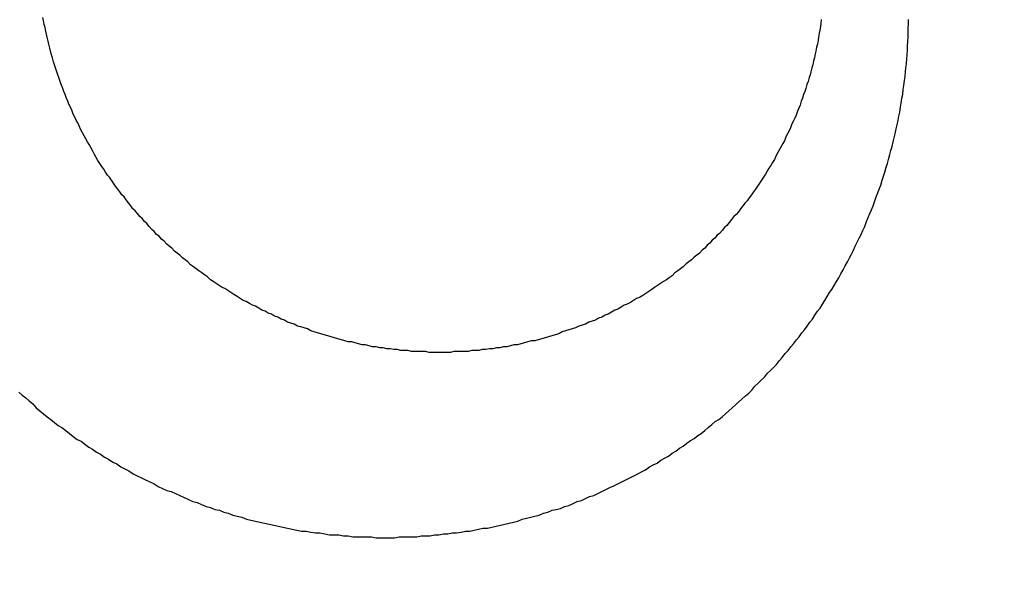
# Model space of a CAD drawing. Header units: millimetres. Extents: x -604189 to 881711, y -381903 to -7297.
# Tile 262 of 656: x -587986.26 to -587976.28, y -164002.61 to -163996.82. Entities that reach past the tile are written whole.
import ezdxf

# ---------------------------------------------------------------- set-up
doc = ezdxf.new("R2010")
doc.units = ezdxf.units.MM
doc.header["$LTSCALE"] = 100
doc.linetypes.add('0.5_0.5', pattern=[1, 0.5, -0.5])
doc.linetypes.add('ACAD_ISO04W100', pattern=[30.5, 24, -3, 0.5, -3])
doc.layers.get('Defpoints').update_dxf_attribs({"color": 30})
doc.layers.add('OPIS', color=7, linetype='Continuous')
doc.layers.add('strop osie', color=80, linetype='ACAD_ISO04W100', lineweight=5)
doc.styles.get("Standard").update_dxf_attribs({"font": 'romans.shx', "width": 0.5})
doc.dimstyles.new('1 50', dxfattribs={"dimtxt": 150, "dimasz": 80, "dimexe": 1, "dimexo": 1, "dimgap": 20, "dimtad": 1, "dimdec": 0, "dimlfac": 0.1, "dimtxsty": 'Standard', "dimblk": 'ARCHTICK', "dimcen": 200, "dimclrd": 2, "dimadec": 1, "dimazin": 0, "dimtfac": 1, "dimtdec": 0, "dimtmove": 0, "dimatfit": 3, "dimldrblk": 'ARCHTICK', "dimfxl": 120, "dimfxlon": 1, "dimtfill": 1, "dimarcsym": 0})

# ---------------------------------------------------------------- blocks, each defined once
blk = doc.blocks.new('_ArchTick')
at = {"layer": 'strop osie', "color": 0, "const_width": 0.15}
blk.add_lwpolyline([(-0.5, -0.5), (0.5, 0.5)], dxfattribs=at)
blk = doc.blocks.new('*D3294')
at = {"layer": 'Defpoints', "color": 0, "linetype": 'ByBlock', "lineweight": 5, "transparency": 16777216}
for p in [(-595783.1257, -159420.3032), (-593748.9238, -159420.3032), (-552118.9353, -179940.3025)]:
    blk.add_point(p, dxfattribs=at)
at = {"layer": 'OPIS', "color": 0, "linetype": 'Continuous', "lineweight": -2, "transparency": 16777216}
for p, q in [((-595723.1257, -159420.3032), (-595784.1257, -159420.3032)), ((-595723.1257, -179940.3025), (-595784.1257, -179940.3025))]:
    blk.add_line(p, q, dxfattribs=at)
at = {"layer": 'OPIS', "color": 2, "lineweight": -2, "transparency": 16777216}
blk.add_line((-595783.1257, -179940.3025), (-595783.1257, -159420.3032), dxfattribs=at)
at = {"layer": 'OPIS', "color": 2, "linetype": 'ByBlock', "lineweight": -2, "transparency": 16777216, "xscale": 80, "yscale": 80, "zscale": 80}
for p, rotation in [((-595783.1257, -159420.3032), 90), ((-595783.1257, -179940.3025), 270)]:
    blk.add_blockref('_ArchTick', p, dxfattribs=dict(at, rotation=rotation))
at = {"layer": 'OPIS', "color": 0, "linetype": 'ByBlock', "lineweight": 13, "transparency": 16777216, "insert": (-595878.1257, -169680.3029), "char_height": 150, "attachment_point": 5, "rotation": 90, "bg_fill": 3, "box_fill_scale": 1.1, "bg_fill_color": 256, "bg_fill_true_color": 13158600, "bg_fill_transparency": 0}
blk.add_mtext('2052', dxfattribs=at)

msp = doc.modelspace()

# ---------------------------------------------------------------- hatches: boundary and pattern name
at = {"layer": 'OPIS', "linetype": 'ByBlock', "lineweight": 15}
h = msp.add_hatch(dxfattribs=at)
h.set_pattern_fill('ANSI37', color=0, scale=80, angle=45)
h.set_pattern_definition([(90, (-306927.96, 32475.8), (-254, 0), []), (180, (-306927.96, 32475.8), (-3e-14, -254), [])])
edge = h.paths.add_edge_path()
edge.add_arc((-587934.0864, -167378.9311), 50, 0, 90)
edge.add_line((-587934.0864, -167328.9311), (-588139.086, -167328.9296))
edge.add_arc((-588139.0864, -167378.9296), 50, 89.99957, 180)
edge.add_line((-588189.0864, -167378.9296), (-588189.0864, -167822.9296))
edge.add_arc((-588139.0864, -167822.9296), 50, 180, 270)
edge.add_line((-588139.0864, -167872.9296), (-587934.0852, -167872.9311))
edge.add_arc((-587934.0864, -167822.9311), 50, 270.00137, 360)
edge.add_line((-587884.0864, -167822.9311), (-587884.0864, -167378.9311))
edge = h.paths.add_edge_path()
edge.add_arc((-587934.0864, -167378.9311), 50, 0, 90)
edge.add_line((-587934.0864, -167328.9311), (-588139.086, -167328.9296))
edge.add_arc((-588139.0864, -167378.9296), 50, 89.99957, 180)
edge.add_line((-588189.0864, -167378.9296), (-588189.0864, -167822.9296))
edge.add_arc((-588139.0864, -167822.9296), 50, 180, 270)
edge.add_line((-588139.0864, -167872.9296), (-587934.0852, -167872.9311))
edge.add_arc((-587934.0864, -167822.9311), 50, 270.00137, 360)
edge.add_line((-587884.0864, -167822.9311), (-587884.0864, -167378.9311))
edge = h.paths.add_edge_path()
edge.add_line((-588244.0869, -167300.9296), (-587769.0864, -167300.9296))
edge.add_line((-587769.0864, -167300.9296), (-587769.0864, -167900.9296))
edge.add_line((-587769.0864, -167900.9296), (-588243.7893, -167900.9296))
edge.add_arc((-588244.0864, -167892.9351), 8, 180, 272.12845, ccw=False)
edge.add_line((-588252.0864, -167892.9351), (-588252.0864, -167308.9296))
edge.add_arc((-588244.0864, -167308.9296), 8, 90.0036, 180, ccw=False)
h.paths.add_polyline_path([(-589864.9316, -164217.8287), (-589865.0038, -164223.0917), (-589865.0785, -164228.3546), (-589865.1557, -164233.6175), (-589865.2354, -164238.8803), (-589865.3175, -164244.1431), (-589865.4022, -164249.4059), (-589865.4893, -164254.6686), (-589865.5789, -164259.9313), (-589865.671, -164265.194), (-589865.7656, -164270.4566), (-589865.8627, -164275.7191), (-589865.9623, -164280.9816), (-589866.0644, -164286.2441), (-589866.169, -164291.5065), (-589866.2762, -164296.7688), (-589866.3859, -164302.0311), (-589866.4981, -164307.2933), (-589866.6129, -164312.5555), (-589866.7302, -164317.8177), (-589866.85, -164323.0798), (-589866.9724, -164328.3418), (-589867.0974, -164333.6037), (-589867.2249, -164338.8656), (-589867.355, -164344.1275), (-589867.4875, -164349.3892), (-589867.6227, -164354.6509), (-589867.7604, -164359.9126), (-589867.9006, -164365.1742), (-589868.0434, -164370.4357), (-589868.1887, -164375.6971), (-589868.3365, -164380.9585), (-589868.4869, -164386.2198), (-589868.6399, -164391.481), (-589868.7954, -164396.7421), (-589868.9534, -164402.0032), (-590219.4894, -164402.0032), (-590219.6636, -164396.1979), (-590219.8347, -164390.3925), (-590220.0026, -164384.587), (-590220.1675, -164378.7814), (-590220.3293, -164372.9757), (-590220.4879, -164367.1699), (-590220.6435, -164361.3641), (-590220.7959, -164355.5582), (-590220.9453, -164349.7522), (-590221.0915, -164343.9461), (-590221.2347, -164338.1399), (-590221.3748, -164332.3337), (-590221.5118, -164326.5273), (-590221.6457, -164320.721), (-590221.7766, -164314.9145), (-590221.9043, -164309.108), (-590222.029, -164303.3014), (-590222.1506, -164297.4947), (-590222.2692, -164291.688), (-590222.3847, -164285.8812), (-590222.4971, -164280.0744), (-590222.6065, -164274.2675), (-590222.7128, -164268.4605), (-590222.8161, -164262.6535), (-590222.9163, -164256.8464), (-590223.0136, -164251.0393), (-590223.1077, -164245.2321), (-590223.1989, -164239.4249), (-590223.287, -164233.6176), (-590223.3721, -164227.8103), (-590223.4542, -164222.003), (-590223.5331, -164216.1956), (-590223.609, -164210.3881), (-590223.6817, -164204.5806), (-590223.7513, -164198.7731), (-590223.8177, -164192.9656), (-590223.8809, -164187.158), (-590223.9408, -164181.3503), (-590223.9974, -164175.5427), (-590224.0508, -164169.735), (-590224.1008, -164163.9273), (-590224.1474, -164158.1196), (-590224.1907, -164152.3118), (-590224.2305, -164146.504), (-590224.2671, -164140.6962), (-590224.3008, -164134.8884), (-590224.3319, -164129.0805), (-590224.3607, -164123.2727), (-590224.3876, -164117.4648), (-590224.413, -164111.6569), (-590224.4371, -164105.849), (-590224.4589, -164100.0411), (-590224.4746, -164094.2332), (-590224.4803, -164088.4252), (-590224.4721, -164082.6173), (-590224.4477, -164076.8094), (-590224.4062, -164071.0017), (-590224.3468, -164065.194), (-590224.2686, -164059.3867), (-590224.1711, -164053.5796), (-590224.054, -164047.7729), (-590223.9169, -164041.9666), (-590223.7592, -164036.1608), (-590223.5807, -164030.3556), (-590223.3809, -164024.551), (-590223.1593, -164018.7472), (-590222.9139, -164012.9442), (-590222.642, -164007.1426), (-590222.3412, -164001.3424), (-590222.0087, -163995.5441), (-590221.642, -163989.7479), (-590221.2384, -163983.9541), (-590220.7951, -163978.1631), (-590220.3044, -163972.3759), (-590219.7535, -163966.5944), (-590219.1294, -163960.8204), (-590218.4187, -163955.0562), (-590217.6048, -163949.3057), (-590216.6699, -163943.5738), (-590215.5962, -163937.8652), (-590214.3625, -163932.1882), (-590212.9406, -163926.5572), (-590211.3018, -163920.9875), (-590209.4165, -163915.4954), (-590207.2456, -163910.1095), (-590204.7439, -163904.869), (-590201.8691, -163899.824), (-590198.5823, -163895.0359), (-590194.8507, -163890.5913), (-590190.6711, -163886.5628), (-590186.1051, -163882.9766), (-590181.2236, -163879.8331), (-590176.0967, -163877.1059), (-590170.7845, -163874.761), (-590165.3362, -163872.7595), (-590159.7845, -163871.0636), (-590154.1537, -163869.636), (-590148.4678, -163868.4399), (-590142.7468, -163867.4397), (-590137, -163866.6034), (-590131.2346, -163865.8996), (-590125.4578, -163865.2975), (-590119.6738, -163864.7779), (-590113.8835, -163864.3337), (-590108.0882, -163863.9584), (-590102.2886, -163863.6459), (-590096.4857, -163863.3903), (-590090.6807, -163863.1856), (-590084.8745, -163863.026), (-590079.0676, -163862.9058), (-590073.2605, -163862.8192), (-590067.4529, -163862.7609), (-590061.6452, -163862.7252), (-590055.8373, -163862.7066), (-590050.0293, -163862.6995), (-590044.2214, -163862.6984), (-590038.9579, -163862.6992), (-590033.6943, -163862.7043), (-590028.4307, -163862.718), (-590023.1672, -163862.7444), (-590017.904, -163862.7879), (-590012.6411, -163862.8525), (-590007.3786, -163862.9424), (-590002.1167, -163863.062), (-589996.8556, -163863.2153), (-589991.5956, -163863.4066), (-589986.3374, -163863.6398), (-589981.0814, -163863.9191), (-589975.8282, -163864.2488), (-589970.5789, -163864.6335), (-589965.3343, -163865.0781), (-589960.0956, -163865.5875), (-589954.8645, -163866.1697), (-589949.6449, -163866.8465), (-589944.4421, -163867.642), (-589939.2627, -163868.5778), (-589934.1152, -163869.6762), (-589929.0126, -163870.9654), (-589923.9705, -163872.4743), (-589919.0093, -163874.2299), (-589914.153, -163876.2589), (-589909.4357, -163878.5906), (-589904.8962, -163881.2529), (-589900.5848, -163884.2684), (-589896.5542, -163887.6518), (-589892.8573, -163891.3941), (-589889.5341, -163895.4714), (-589886.5739, -163899.8236), (-589883.9521, -163904.3865), (-589881.6399, -163909.1142), (-589879.6062, -163913.9678), (-589877.8173, -163918.9178), (-589876.2409, -163923.9391), (-589874.8539, -163929.0163), (-589873.6357, -163934.1365), (-589872.5642, -163939.2896), (-589871.6186, -163944.4668), (-589870.7843, -163949.6633), (-589870.0481, -163954.8752), (-589869.397, -163960.0986), (-589868.8185, -163965.3302), (-589868.3025, -163970.5682), (-589867.8397, -163975.8113), (-589867.4206, -163981.0581), (-589867.037, -163986.3075), (-589866.6852, -163991.5592), (-589866.3628, -163996.8127), (-589866.0674, -164002.0678), (-589865.7965, -164007.3242), (-589865.5485, -164012.5818), (-589865.3221, -164017.8404), (-589865.1158, -164023.0998), (-589864.9283, -164028.3599), (-589864.7589, -164033.6206), (-589864.607, -164038.8818), (-589864.4722, -164044.1436), (-589864.354, -164049.4057), (-589864.252, -164054.6681), (-589864.1661, -164059.9308), (-589864.0959, -164065.1938), (-589864.0413, -164070.457), (-589864.0015, -164075.7203), (-589863.9758, -164080.9836), (-589863.9637, -164086.2471), (-589863.964, -164091.5105), (-589863.974, -164096.7739), (-589863.9909, -164102.0373), (-589864.0116, -164107.3008), (-589864.0336, -164112.5642), (-589864.0567, -164117.8276), (-589864.0812, -164123.091), (-589864.1071, -164128.3543), (-589864.1349, -164133.6177), (-589864.1648, -164138.8811), (-589864.197, -164144.1444), (-589864.2318, -164149.4077), (-589864.2693, -164154.671), (-589864.3096, -164159.9343), (-589864.3527, -164165.1975), (-589864.3986, -164170.4608), (-589864.4472, -164175.724), (-589864.4985, -164180.9872), (-589864.5525, -164186.2504), (-589864.6091, -164191.5135), (-589864.6684, -164196.7766), (-589864.7303, -164202.0397), (-589864.7949, -164207.3027), (-589864.862, -164212.5658)])
h.paths.add_polyline_path([(-590463.9235, -164407.0514), (-587763.9235, -164407.0514), (-587763.9235, -162910.7833), (-590463.9235, -162910.7833)])
h.paths.add_polyline_path([(-590295.7169, -164839.2246), (-590289.9098, -164839.1274), (-590284.1026, -164839.0333), (-590278.2954, -164838.9421), (-590272.4881, -164838.854), (-590266.6808, -164838.7689), (-590260.8734, -164838.6868), (-590255.066, -164838.6079), (-590249.2586, -164838.532), (-590243.4511, -164838.4593), (-590237.6436, -164838.3897), (-590231.836, -164838.3233), (-590226.0285, -164838.2601), (-590220.2208, -164838.2002), (-590214.4132, -164838.1436), (-590208.6055, -164838.0902), (-590202.7978, -164838.0402), (-590196.99, -164837.9936), (-590191.1823, -164837.9503), (-590185.3745, -164837.9105), (-590179.5667, -164837.8739), (-590173.7588, -164837.8402), (-590167.951, -164837.8091), (-590162.1431, -164837.7803), (-590156.3353, -164837.7533), (-590150.5274, -164837.728), (-590144.7195, -164837.7039), (-590138.9116, -164837.6821), (-590133.1037, -164837.6664), (-590127.2957, -164837.6607), (-590121.4878, -164837.6689), (-590115.6799, -164837.6933), (-590109.8721, -164837.7348), (-590104.0645, -164837.7942), (-590098.2571, -164837.8724), (-590092.4501, -164837.9698), (-590086.6433, -164838.087), (-590080.8371, -164838.2241), (-590075.0313, -164838.3818), (-590069.2261, -164838.5603), (-590063.4215, -164838.76), (-590057.6176, -164838.9817), (-590051.8147, -164839.2271), (-590046.013, -164839.499), (-590040.2129, -164839.7998), (-590034.4146, -164840.1323), (-590028.6184, -164840.499), (-590022.8246, -164840.9026), (-590017.0336, -164841.3459), (-590011.2464, -164841.8366), (-590005.4649, -164842.3875), (-589999.6909, -164843.0116), (-589993.9267, -164843.7223), (-589988.1762, -164844.5362), (-589982.4443, -164845.4711), (-589976.7357, -164846.5448), (-589971.0587, -164847.7785), (-589965.4276, -164849.2004), (-589959.858, -164850.8392), (-589954.3659, -164852.7245), (-589948.98, -164854.8954), (-589943.7394, -164857.3971), (-589938.6945, -164860.2719), (-589933.9064, -164863.5587), (-589929.4618, -164867.2903), (-589925.4333, -164871.4699), (-589921.8471, -164876.0359), (-589918.7036, -164880.9174), (-589915.9764, -164886.0443), (-589913.6314, -164891.3565), (-589911.63, -164896.8048), (-589909.9341, -164902.3565), (-589908.5065, -164907.9873), (-589907.3104, -164913.6732), (-589906.3102, -164919.3942), (-589905.4739, -164925.141), (-589904.7701, -164930.9064), (-589904.168, -164936.6832), (-589903.6484, -164942.4672), (-589903.2042, -164948.2574), (-589902.8289, -164954.0528), (-589902.5164, -164959.8524), (-589902.2608, -164965.6552), (-589902.0561, -164971.4603), (-589901.8965, -164977.2665), (-589901.7762, -164983.0733), (-589901.6897, -164988.8805), (-589901.6314, -164994.688), (-589901.5957, -165000.4958), (-589901.5771, -165006.3037), (-589901.57, -165012.1117), (-589901.5689, -165017.9196), (-589901.5697, -165023.1831), (-589901.5748, -165028.4467), (-589901.5885, -165033.7103), (-589901.6149, -165038.9738), (-589901.6584, -165044.237), (-589901.723, -165049.4999), (-589901.8129, -165054.7624), (-589901.9325, -165060.0242), (-589902.0858, -165065.2854), (-589902.277, -165070.5454), (-589902.5103, -165075.8036), (-589902.7896, -165081.0596), (-589903.1193, -165086.3128), (-589903.504, -165091.5621), (-589903.9486, -165096.8067), (-589904.458, -165102.0453), (-589905.0402, -165107.2765), (-589905.717, -165112.496), (-589906.5125, -165117.6989), (-589907.4483, -165122.8783), (-589908.5467, -165128.0258), (-589909.8359, -165133.1284), (-589911.3448, -165138.1705), (-589913.1004, -165143.1317), (-589915.1294, -165147.9879), (-589917.461, -165152.7053), (-589920.1234, -165157.2448), (-589923.1389, -165161.5562), (-589926.5223, -165165.5868), (-589930.2646, -165169.2837), (-589934.3419, -165172.6069), (-589938.6941, -165175.5671), (-589943.257, -165178.1889), (-589947.9847, -165180.5011), (-589952.8383, -165182.5347), (-589957.7882, -165184.3237), (-589962.8096, -165185.9001), (-589967.8868, -165187.287), (-589973.007, -165188.5053), (-589978.1601, -165189.5768), (-589983.3373, -165190.5224), (-589988.5337, -165191.3567), (-589993.7457, -165192.0929), (-589998.9691, -165192.744), (-590004.2007, -165193.3225), (-590009.4387, -165193.8385), (-590014.6817, -165194.3013), (-590019.9286, -165194.7204), (-590025.178, -165195.104), (-590030.4297, -165195.4558), (-590035.6832, -165195.7781), (-590040.9383, -165196.0736), (-590046.1947, -165196.3445), (-590051.4523, -165196.5925), (-590056.7109, -165196.8189), (-590061.9703, -165197.0252), (-590067.2304, -165197.2127), (-590072.4911, -165197.3821), (-590077.7523, -165197.534), (-590083.014, -165197.6688), (-590088.2761, -165197.787), (-590093.5386, -165197.889), (-590098.8013, -165197.9749), (-590104.0643, -165198.045), (-590109.3275, -165198.0997), (-590114.5907, -165198.1395), (-590119.8541, -165198.1652), (-590125.1175, -165198.1773), (-590130.381, -165198.177), (-590135.6444, -165198.167), (-590140.9078, -165198.1501), (-590146.1712, -165198.1294), (-590151.4347, -165198.1074), (-590156.6981, -165198.0843), (-590161.9614, -165198.0598), (-590167.2248, -165198.0338), (-590172.4882, -165198.006), (-590177.7515, -165197.9762), (-590183.0149, -165197.944), (-590188.2782, -165197.9092), (-590193.5415, -165197.8717), (-590198.8048, -165197.8314), (-590204.068, -165197.7883), (-590209.3313, -165197.7424), (-590214.5945, -165197.6938), (-590219.8577, -165197.6425), (-590225.1208, -165197.5885), (-590230.384, -165197.5319), (-590235.6471, -165197.4726), (-590240.9102, -165197.4107), (-590246.1732, -165197.3461), (-590251.4362, -165197.279), (-590256.6992, -165197.2094), (-590261.9622, -165197.1372), (-590267.2251, -165197.0625), (-590272.488, -165196.9853), (-590277.7508, -165196.9056), (-590283.0136, -165196.8235), (-590288.2764, -165196.7388), (-590293.5391, -165196.6517), (-590298.8018, -165196.5621), (-590304.0644, -165196.47), (-590309.327, -165196.3754), (-590314.5896, -165196.2783), (-590319.8521, -165196.1787), (-590325.1145, -165196.0766), (-590330.3769, -165195.972), (-590335.6393, -165195.8648), (-590340.9016, -165195.7551), (-590346.1638, -165195.6429), (-590351.426, -165195.5281), (-590356.6882, -165195.4108), (-590361.9502, -165195.291), (-590367.2123, -165195.1685), (-590372.4742, -165195.0436), (-590377.7361, -165194.9161), (-590382.998, -165194.786), (-590388.2597, -165194.6534), (-590393.5214, -165194.5183), (-590398.7831, -165194.3806), (-590404.0447, -165194.2404), (-590409.3062, -165194.0976), (-590414.5676, -165193.9523), (-590419.829, -165193.8044), (-590425.0903, -165193.654), (-590430.3515, -165193.5011), (-590435.6126, -165193.3456), (-590440.8737, -165193.1876), (-590440.8737, -164842.6516), (-590435.0684, -164842.4774), (-590429.263, -164842.3063), (-590423.4575, -164842.1383), (-590417.6519, -164841.9735), (-590411.8462, -164841.8117), (-590406.0404, -164841.6531), (-590400.2346, -164841.4975), (-590394.4287, -164841.3451), (-590388.6226, -164841.1957), (-590382.8166, -164841.0494), (-590377.0104, -164840.9063), (-590371.2041, -164840.7662), (-590365.3978, -164840.6292), (-590359.5914, -164840.4953), (-590353.785, -164840.3644), (-590347.9785, -164840.2367), (-590342.1719, -164840.112), (-590336.3652, -164839.9904), (-590330.5585, -164839.8718), (-590324.7517, -164839.7563), (-590318.9449, -164839.6439), (-590313.138, -164839.5345), (-590307.331, -164839.4282), (-590301.524, -164839.3249)])
edge = h.paths.add_edge_path()
edge.add_arc((-590093.9235, -162268.5433), 50, 0, 90.00043)
edge.add_line((-590093.9239, -162218.5433), (-590298.9243, -162218.5448))
edge.add_arc((-590298.9235, -162268.5448), 50, 90.00087, 180)
edge.add_line((-590348.9235, -162268.5448), (-590348.9235, -162712.5448))
edge.add_arc((-590298.9235, -162712.5448), 50, 180, 270.00224)
edge.add_line((-590298.9216, -162762.5448), (-590093.9228, -162762.5433))
edge.add_arc((-590093.9235, -162712.5433), 50, 270.00087, 360)
edge.add_line((-590043.9235, -162712.5433), (-590043.9235, -162268.5433))
edge = h.paths.add_edge_path()
edge.add_arc((-590093.9235, -161668.5433), 50, 0, 90.00043)
edge.add_line((-590093.9239, -161618.5433), (-590298.9243, -161618.5448))
edge.add_arc((-590298.9235, -161668.5448), 50, 90.00087, 180)
edge.add_line((-590348.9235, -161668.5448), (-590348.9235, -162112.5448))
edge.add_arc((-590298.9235, -162112.5448), 50, 180, 270.00224)
edge.add_line((-590298.9216, -162162.5448), (-590093.9228, -162162.5433))
edge.add_arc((-590093.9235, -162112.5433), 50, 270.00087, 360)
edge.add_line((-590043.9235, -162112.5433), (-590043.9235, -161668.5433))
h.paths.add_polyline_path([(-590463.9235, -162790.5433), (-587763.9235, -162790.5433), (-587763.9235, -161590.5433), (-590463.9235, -161590.5433)])
edge = h.paths.add_edge_path()
edge.add_arc((-588139.0864, -168270.0029), 50, 89.99957, 180)
edge.add_line((-588189.0864, -168270.0029), (-588189.0864, -168714.0029))
edge.add_arc((-588139.0864, -168714.0029), 50, 180, 270)
edge.add_line((-588139.0864, -168764.0029), (-587934.0852, -168764.0044))
edge.add_arc((-587934.0864, -168714.0044), 50, 270.00137, 360)
edge.add_line((-587884.0864, -168714.0044), (-587884.0864, -168270.0044))
edge.add_arc((-587934.0864, -168270.0044), 50, 0, 90)
edge.add_line((-587934.0864, -168220.0044), (-588139.086, -168220.0029))
edge = h.paths.add_edge_path()
edge.add_arc((-587934.0864, -169161.0778), 50, 0, 90)
edge.add_line((-587934.0864, -169111.0778), (-588139.086, -169111.0762))
edge.add_arc((-588139.0864, -169161.0762), 50, 89.99957, 180)
edge.add_line((-588189.0864, -169161.0762), (-588189.0864, -169605.0762))
edge.add_arc((-588139.0864, -169605.0762), 50, 180, 270)
edge.add_line((-588139.0864, -169655.0762), (-587934.0852, -169655.0778))
edge.add_arc((-587934.0864, -169605.0778), 50, 270.00137, 360)
edge.add_line((-587884.0864, -169605.0778), (-587884.0864, -169161.0778))
edge = h.paths.add_edge_path()
edge.add_arc((-588139.0864, -170052.1496), 50, 89.99957, 180)
edge.add_line((-588189.0864, -170052.1496), (-588189.0864, -170496.1496))
edge.add_arc((-588139.0864, -170496.1496), 50, 180, 270)
edge.add_line((-588139.0864, -170546.1496), (-587934.0852, -170546.1511))
edge.add_arc((-587934.0864, -170496.1511), 50, 270.00137, 360)
edge.add_line((-587884.0864, -170496.1511), (-587884.0864, -170052.1511))
edge.add_arc((-587934.0864, -170052.1511), 50, 0, 90)
edge.add_line((-587934.0864, -170002.1511), (-588139.086, -170002.1496))
edge = h.paths.add_edge_path()
edge.add_arc((-588139.0864, -170943.2229), 50, 89.99957, 180)
edge.add_line((-588189.0864, -170943.2229), (-588189.0864, -171387.2229))
edge.add_arc((-588139.0864, -171387.2229), 50, 180, 270)
edge.add_line((-588139.0864, -171437.2229), (-587934.0852, -171437.2244))
edge.add_arc((-587934.0864, -171387.2244), 50, 270.00137, 360)
edge.add_line((-587884.0864, -171387.2244), (-587884.0864, -170943.2244))
edge.add_arc((-587934.0864, -170943.2244), 50, 0, 90)
edge.add_line((-587934.0864, -170893.2244), (-588139.086, -170893.2229))
h.paths.add_polyline_path([(-587763.9235, -164527.2914), (-590463.9235, -164527.2914), (-590463.9235, -171970.3002), (-587763.9235, -171970.3002)])

# ---------------------------------------------------------------- next in the draw order: dimensions: what is measured, and where the dimension line sits
at = {"layer": 'OPIS', "color": 0, "linetype": 'ByBlock', "lineweight": 13}
dim = msp.add_linear_dim(base=(-595783.1257, -159420.3032), p1=(-552118.9353, -179940.3025), p2=(-593748.9238, -159420.3032), angle=90, dimstyle='1 50', override={"dimtmove": 1, "dimfxl": 60, "dimarcsym": 1}, dxfattribs=at)
dim.commit()
dim.dimension.update_dxf_attribs({"geometry": '*D3294', "text_midpoint": (-595878.1257, -169680.3029)})

# ---------------------------------------------------------------- next in the draw order: hatches: boundary and pattern name
at = {"layer": 'OPIS', "linetype": '0.5_0.5', "lineweight": 13}
h = msp.add_hatch(dxfattribs=at)
h.set_pattern_fill('ANSI37', color=0, scale=130)
h.set_pattern_definition([(45, (-597218.54, 256668.8), (-291.85832, 291.85832), []), (135, (-597218.54, 256668.8), (-291.85832, -291.85832), [])])
edge = h.paths.add_edge_path(flags=16)
edge.add_line((-570958.9159, -168985.2814), (-571058.9159, -168985.2814))
edge.add_line((-571058.9159, -168985.2814), (-572598.9159, -168985.2814))
edge.add_line((-572598.9159, -168985.2814), (-572598.9151, -170470.3002))
edge.add_line((-572598.9151, -170470.3002), (-570825.7626, -170470.3002))
edge.add_arc((-570508.9159, -170339.0992), 342.9366, 180, 202.49364, ccw=False)
edge.add_arc((-570508.9159, -170339.0992), 342.9366, 90, 180, ccw=False)
edge.add_line((-570508.9159, -169996.1626), (-570508.9159, -169764.7043))
edge.add_arc((-570058.9159, -168985.2814), 900, 180.0000001, 240, ccw=False)
edge = h.paths.add_edge_path(flags=17)
edge.add_line((-569358.9153, -170085.2814), (-569358.9159, -168985.2814))
edge.add_line((-569358.9159, -168985.2814), (-569358.9169, -168985.2814))
edge.add_line((-569358.9169, -168985.2814), (-569958.9159, -168985.2814))
edge.add_line((-569958.9159, -168985.2814), (-570058.9159, -168985.2814))
edge.add_line((-570058.9159, -168985.2814), (-570058.9159, -168925.2814))
edge.add_line((-570058.9159, -168925.2814), (-569958.9159, -168925.2814))
edge.add_line((-569958.9159, -168925.2814), (-569958.9159, -168865.2814))
edge.add_line((-569958.9159, -168865.2814), (-569358.9159, -168865.2814))
edge.add_line((-569358.9159, -168865.2814), (-569358.9169, -166865.2814))
edge.add_line((-569358.9169, -166865.2814), (-574098.917, -166865.2859))
edge.add_line((-574098.917, -166865.2859), (-574098.9143, -171970.3002))
edge.add_line((-574098.9143, -171970.3002), (-572608.9134, -171970.3002))
edge.add_line((-572608.9134, -171970.3002), (-571504.9134, -170590.3002))
edge.add_line((-571504.9134, -170590.3002), (-572718.915, -170590.3002))
edge.add_line((-572718.915, -170590.3002), (-572718.9159, -168865.2814))
edge.add_line((-572718.9159, -168865.2814), (-571058.9159, -168865.2814))
edge.add_line((-571058.9159, -168865.2814), (-571058.9159, -168925.2814))
edge.add_line((-571058.9159, -168925.2814), (-570958.9159, -168925.2814))
edge.add_line((-570958.9159, -168925.2814), (-570958.9159, -168985.2814))
edge.add_arc((-570058.9159, -168985.2814), 900, 180, 240)
edge.add_line((-570508.9159, -169764.7043), (-570508.9159, -169996.1626))
edge.add_arc((-570508.9159, -170339.0992), 342.9366, 0, 90, ccw=False)
edge.add_arc((-570508.9159, -170339.0992), 342.9366, 208.979889, 360, ccw=False)
edge.add_line((-570808.9134, -170505.2529), (-570808.9134, -171171.0862))
edge.add_arc((-570808.9134, -171220.3002), 49.214, 0, 90, ccw=False)
edge.add_arc((-570808.9134, -171220.3002), 49.214, 270, 360, ccw=False)
edge.add_line((-570808.9134, -171269.5142), (-570808.9134, -171970.3002))
edge.add_line((-570808.9134, -171970.3002), (-569358.9143, -171970.3002))
edge.add_line((-569358.9143, -171970.3002), (-569358.9153, -170085.2814))
h.paths.add_polyline_path([(-561118.9235, -159870.3032), (-590334.6553, -159870.3032), (-590334.6553, -161470.3032), (-562318.9235, -161470.3032), (-562318.9235, -172095.2924), (-561118.9235, -172095.2912), (-561118.9235, -168350.3032), (-552073.9191, -168350.3032), (-552073.9198, -167150.3032), (-561118.9235, -167150.3032)])
h.paths.add_polyline_path([(-572856.9268, -169813.6802), (-569451.0696, -169813.6802), (-569451.0696, -169408.6802), (-572856.9268, -169408.6802)], flags=16)

# ---------------------------------------------------------------- next in the draw order: linework, layer by layer
at = {"color": 0}
for points in [[(-587982.0019, -164000.1997, 0), (-587982.0379, -164000.1997, 0), (-587982.0739, -164000.1997, 0), (-587982.1099, -164000.1997, 0), (-587982.1459, -164000.1897, 0), (-587982.1819, -164000.1897, 0), (-587982.2179, -164000.1897, 0), (-587982.2539, -164000.1897, 0), (-587982.2889, -164000.1897, 0), (-587982.3249, -164000.1797, 0), (-587982.3609, -164000.1797, 0), (-587982.3969, -164000.1797, 0), (-587982.4329, -164000.1697, 0), (-587982.4689, -164000.1697, 0), (-587982.5039, -164000.1597, 0), (-587982.5399, -164000.1597, 0), (-587982.5759, -164000.1497, 0), (-587982.6109, -164000.1497, 0), (-587982.6469, -164000.1397, 0), (-587982.6819, -164000.1397, 0), (-587982.7179, -164000.1297, 0), (-587982.7529, -164000.1197, 0), (-587982.7879, -164000.1197, 0), (-587982.8239, -164000.1097, 0), (-587982.8589, -164000.0997, 0), (-587982.8939, -164000.0897, 0), (-587982.9289, -164000.0897, 0), (-587982.9639, -164000.0797, 0), (-587982.9989, -164000.0697, 0), (-587983.0339, -164000.0597, 0), (-587983.0679, -164000.0497, 0), (-587983.1029, -164000.0397, 0), (-587983.1369, -164000.0297, 0), (-587983.1719, -164000.0197, 0), (-587983.2059, -164000.0097, 0), (-587983.2399, -163999.9997, 0), (-587983.2749, -163999.9897, 0), (-587983.3089, -163999.9797, 0), (-587983.3429, -163999.9597, 0), (-587983.3759, -163999.9497, 0), (-587983.4099, -163999.9397, 0), (-587983.4439, -163999.9297, 0), (-587983.4769, -163999.9097, 0), (-587983.5109, -163999.8997, 0), (-587983.5439, -163999.8897, 0), (-587983.5769, -163999.8697, 0), (-587983.6099, -163999.8597, 0), (-587983.6429, -163999.8397, 0), (-587983.6759, -163999.8297, 0), (-587983.7079, -163999.8097, 0), (-587983.7409, -163999.7997, 0), (-587983.7729, -163999.7797, 0), (-587983.8049, -163999.7697, 0), (-587983.8369, -163999.7497, 0), (-587983.8689, -163999.7297, 0), (-587983.9009, -163999.7197, 0), (-587983.9319, -163999.6997, 0), (-587983.9639, -163999.6797, 0), (-587983.9949, -163999.6697, 0), (-587984.0259, -163999.6497, 0), (-587984.0569, -163999.6297, 0), (-587984.0879, -163999.6097, 0), (-587984.1179, -163999.5897, 0), (-587984.1489, -163999.5697, 0), (-587984.1789, -163999.5497, 0), (-587984.2089, -163999.5397, 0), (-587984.2389, -163999.5197, 0), (-587984.2679, -163999.4997, 0), (-587984.2979, -163999.4797, 0), (-587984.3269, -163999.4597, 0), (-587984.3559, -163999.4297, 0), (-587984.3849, -163999.4097, 0), (-587984.4139, -163999.3897, 0), (-587984.4429, -163999.3697, 0), (-587984.4709, -163999.3497, 0), (-587984.4989, -163999.3297, 0), (-587984.5269, -163999.3097, 0), (-587984.5549, -163999.2797, 0), (-587984.5819, -163999.2597, 0), (-587984.6099, -163999.2397, 0), (-587984.6369, -163999.2097, 0), (-587984.6639, -163999.1897, 0), (-587984.6899, -163999.1697, 0), (-587984.7169, -163999.1397, 0), (-587984.7429, -163999.1197, 0), (-587984.7689, -163999.0997, 0), (-587984.7949, -163999.0697, 0), (-587984.8209, -163999.0497, 0), (-587984.8459, -163999.0197, 0), (-587984.8719, -163998.9997, 0), (-587984.8969, -163998.9697, 0), (-587984.9209, -163998.9497, 0), (-587984.9459, -163998.9197, 0), (-587984.9699, -163998.8897, 0), (-587984.9939, -163998.8697, 0), (-587985.0179, -163998.8397, 0), (-587985.0419, -163998.8197, 0), (-587985.0649, -163998.7897, 0), (-587985.0889, -163998.7597, 0), (-587985.1119, -163998.7397, 0), (-587985.1339, -163998.7097, 0), (-587985.1569, -163998.6797, 0), (-587985.1789, -163998.6497, 0), (-587985.2009, -163998.6197, 0), (-587985.2229, -163998.5997, 0), (-587985.2449, -163998.5697, 0), (-587985.2659, -163998.5397, 0), (-587985.2869, -163998.5097, 0), (-587985.3079, -163998.4797, 0), (-587985.3279, -163998.4497, 0), (-587985.3489, -163998.4197, 0), (-587985.3689, -163998.3997, 0), (-587985.3889, -163998.3697, 0), (-587985.4079, -163998.3397, 0), (-587985.4279, -163998.3097, 0), (-587985.4469, -163998.2797, 0), (-587985.4659, -163998.2497, 0), (-587985.4839, -163998.2197, 0), (-587985.5019, -163998.1897, 0), (-587985.5209, -163998.1497, 0), (-587985.5379, -163998.1197, 0), (-587985.5559, -163998.0897, 0), (-587985.5729, -163998.0597, 0), (-587985.5899, -163998.0297, 0), (-587985.6069, -163997.9997, 0), (-587985.6229, -163997.9697, 0), (-587985.6399, -163997.9397, 0), (-587985.6559, -163997.8997, 0), (-587985.6709, -163997.8697, 0), (-587985.6869, -163997.8397, 0), (-587985.7019, -163997.8097, 0), (-587985.7169, -163997.7797, 0), (-587985.7309, -163997.7397, 0), (-587985.7459, -163997.7097, 0), (-587985.7599, -163997.6797, 0), (-587985.7729, -163997.6497, 0), (-587985.7869, -163997.6097, 0), (-587985.7999, -163997.5797, 0), (-587985.8129, -163997.5497, 0), (-587985.8259, -163997.5097, 0), (-587985.8379, -163997.4797, 0), (-587985.8499, -163997.4497, 0), (-587985.8619, -163997.4097, 0), (-587985.8729, -163997.3797, 0), (-587985.8839, -163997.3497, 0), (-587985.8949, -163997.3097, 0), (-587985.9059, -163997.2797, 0), (-587985.9159, -163997.2497, 0), (-587985.9259, -163997.2097, 0), (-587985.9359, -163997.1797, 0), (-587985.9459, -163997.1397, 0), (-587985.9549, -163997.1097, 0), (-587985.9639, -163997.0697, 0), (-587985.9719, -163997.0397, 0), (-587985.9799, -163996.9997, 0), (-587985.9879, -163996.9697, 0), (-587985.9959, -163996.9397, 0), (-587986.0029, -163996.8997, 0), (-587986.0109, -163996.8697, 0), (-587986.0169, -163996.8297, 0), (-587986.0239, -163996.7997, 0)], [(-587982.5499, -164002.0797, 0), (-587982.5049, -164002.0797, 0), (-587982.4599, -164002.0797, 0), (-587982.4149, -164002.0697, 0), (-587982.3699, -164002.0697, 0), (-587982.3249, -164002.0697, 0), (-587982.2799, -164002.0697, 0), (-587982.2349, -164002.0697, 0), (-587982.1899, -164002.0597, 0), (-587982.1449, -164002.0597, 0), (-587982.0999, -164002.0597, 0), (-587982.0549, -164002.0497, 0), (-587982.0099, -164002.0497, 0), (-587981.9649, -164002.0397, 0), (-587981.9209, -164002.0397, 0), (-587981.8759, -164002.0297, 0), (-587981.8309, -164002.0297, 0), (-587981.7859, -164002.0197, 0), (-587981.7419, -164002.0097, 0), (-587981.6969, -164002.0097, 0), (-587981.6529, -164001.9997, 0), (-587981.6079, -164001.9897, 0), (-587981.5639, -164001.9797, 0), (-587981.5189, -164001.9797, 0), (-587981.4749, -164001.9697, 0), (-587981.4309, -164001.9597, 0), (-587981.3869, -164001.9497, 0), (-587981.3429, -164001.9397, 0), (-587981.2989, -164001.9297, 0), (-587981.2549, -164001.9197, 0), (-587981.2109, -164001.9097, 0), (-587981.1669, -164001.8897, 0), (-587981.1239, -164001.8797, 0), (-587981.0799, -164001.8697, 0), (-587981.0369, -164001.8597, 0), (-587980.9939, -164001.8497, 0), (-587980.9499, -164001.8297, 0), (-587980.9069, -164001.8197, 0), (-587980.8639, -164001.7997, 0), (-587980.8219, -164001.7897, 0), (-587980.7789, -164001.7797, 0), (-587980.7359, -164001.7597, 0), (-587980.6939, -164001.7497, 0), (-587980.6509, -164001.7297, 0), (-587980.6089, -164001.7097, 0), (-587980.5669, -164001.6997, 0), (-587980.5249, -164001.6797, 0), (-587980.4839, -164001.6597, 0), (-587980.4419, -164001.6497, 0), (-587980.4009, -164001.6297, 0), (-587980.3589, -164001.6097, 0), (-587980.3179, -164001.5897, 0), (-587980.2769, -164001.5697, 0), (-587980.2359, -164001.5497, 0), (-587980.1959, -164001.5297, 0), (-587980.1549, -164001.5097, 0), (-587980.1149, -164001.4897, 0), (-587980.0749, -164001.4697, 0), (-587980.0349, -164001.4497, 0), (-587979.9949, -164001.4297, 0), (-587979.9559, -164001.4097, 0), (-587979.9159, -164001.3897, 0), (-587979.8769, -164001.3597, 0), (-587979.8379, -164001.3397, 0), (-587979.7999, -164001.3197, 0), (-587979.7609, -164001.2897, 0), (-587979.7229, -164001.2697, 0), (-587979.6849, -164001.2497, 0), (-587979.6469, -164001.2197, 0), (-587979.6089, -164001.1997, 0), (-587979.5719, -164001.1697, 0), (-587979.5339, -164001.1497, 0), (-587979.4969, -164001.1197, 0), (-587979.4599, -164001.0897, 0), (-587979.4239, -164001.0697, 0), (-587979.3869, -164001.0397, 0), (-587979.3509, -164001.0197, 0), (-587979.3149, -164000.9897, 0), (-587979.2799, -164000.9597, 0), (-587979.2439, -164000.9297, 0), (-587979.2089, -164000.8997, 0), (-587979.1739, -164000.8797, 0), (-587979.1399, -164000.8497, 0), (-587979.1049, -164000.8197, 0), (-587979.0709, -164000.7897, 0), (-587979.0369, -164000.7597, 0), (-587979.0029, -164000.7297, 0), (-587978.9699, -164000.6997, 0), (-587978.9369, -164000.6697, 0), (-587978.9039, -164000.6397, 0), (-587978.8709, -164000.6097, 0), (-587978.8389, -164000.5797, 0), (-587978.8069, -164000.5397, 0), (-587978.7749, -164000.5097, 0), (-587978.7429, -164000.4797, 0), (-587978.7119, -164000.4497, 0), (-587978.6809, -164000.4097, 0), (-587978.6499, -164000.3797, 0), (-587978.6199, -164000.3497, 0), (-587978.5899, -164000.3197, 0), (-587978.5599, -164000.2797, 0), (-587978.5299, -164000.2497, 0), (-587978.5009, -164000.2097, 0), (-587978.4719, -164000.1797, 0), (-587978.4429, -164000.1397, 0), (-587978.4149, -164000.1097, 0), (-587978.3869, -164000.0697, 0), (-587978.3589, -164000.0397, 0), (-587978.3319, -163999.9997, 0), (-587978.3049, -163999.9697, 0), (-587978.2779, -163999.9297, 0), (-587978.2509, -163999.8897, 0), (-587978.2249, -163999.8597, 0), (-587978.1989, -163999.8197, 0), (-587978.1739, -163999.7797, 0), (-587978.1479, -163999.7497, 0), (-587978.1229, -163999.7097, 0), (-587978.0989, -163999.6697, 0), (-587978.0749, -163999.6297, 0), (-587978.0509, -163999.5897, 0), (-587978.0269, -163999.5597, 0), (-587978.0039, -163999.5197, 0), (-587977.9809, -163999.4797, 0), (-587977.9579, -163999.4397, 0), (-587977.9359, -163999.3997, 0), (-587977.9139, -163999.3597, 0), (-587977.8929, -163999.3197, 0), (-587977.8709, -163999.2797, 0), (-587977.8499, -163999.2397, 0), (-587977.8299, -163999.1997, 0), (-587977.8099, -163999.1597, 0), (-587977.7899, -163999.1197, 0), (-587977.7699, -163999.0797, 0), (-587977.7509, -163999.0397, 0), (-587977.7319, -163998.9997, 0), (-587977.7129, -163998.9597, 0), (-587977.6949, -163998.9197, 0), (-587977.6769, -163998.8697, 0), (-587977.6599, -163998.8297, 0), (-587977.6429, -163998.7897, 0), (-587977.6259, -163998.7497, 0), (-587977.6099, -163998.7097, 0), (-587977.5939, -163998.6697, 0), (-587977.5779, -163998.6197, 0), (-587977.5619, -163998.5797, 0), (-587977.5469, -163998.5397, 0), (-587977.5329, -163998.4997, 0), (-587977.5189, -163998.4497, 0), (-587977.5049, -163998.4097, 0), (-587977.4909, -163998.3697, 0), (-587977.4779, -163998.3197, 0), (-587977.4649, -163998.2797, 0), (-587977.4529, -163998.2397, 0), (-587977.4399, -163998.1897, 0), (-587977.4289, -163998.1497, 0), (-587977.4169, -163998.1097, 0), (-587977.4059, -163998.0597, 0), (-587977.3959, -163998.0197, 0), (-587977.3849, -163997.9797, 0), (-587977.3759, -163997.9297, 0), (-587977.3659, -163997.8897, 0), (-587977.3569, -163997.8397, 0), (-587977.3479, -163997.7997, 0), (-587977.3399, -163997.7597, 0), (-587977.3319, -163997.7097, 0), (-587977.3239, -163997.6697, 0), (-587977.3169, -163997.6197, 0), (-587977.3099, -163997.5797, 0), (-587977.3039, -163997.5297, 0), (-587977.2969, -163997.4897, 0), (-587977.2919, -163997.4397, 0), (-587977.2859, -163997.3997, 0), (-587977.2809, -163997.3497, 0), (-587977.2769, -163997.3097, 0), (-587977.2729, -163997.2697, 0), (-587977.2689, -163997.2197, 0), (-587977.2649, -163997.1797, 0), (-587977.2619, -163997.1297, 0), (-587977.2599, -163997.0897, 0), (-587977.2569, -163997.0397, 0), (-587977.2549, -163996.9997, 0), (-587977.2539, -163996.9497, 0), (-587977.2529, -163996.9097, 0), (-587977.2519, -163996.8597, 0), (-587977.2509, -163996.8197, 0)], [(-587978.1349, -163996.8197, 0), (-587978.1389, -163996.8597, 0), (-587978.1439, -163996.8897, 0), (-587978.1499, -163996.9297, 0), (-587978.1559, -163996.9597, 0), (-587978.1619, -163996.9997, 0), (-587978.1679, -163997.0297, 0), (-587978.1749, -163997.0697, 0), (-587978.1819, -163997.0997, 0), (-587978.1889, -163997.1397, 0), (-587978.1959, -163997.1697, 0), (-587978.2039, -163997.2097, 0), (-587978.2129, -163997.2397, 0), (-587978.2209, -163997.2797, 0), (-587978.2299, -163997.3097, 0), (-587978.2399, -163997.3497, 0), (-587978.2489, -163997.3797, 0), (-587978.2589, -163997.4097, 0), (-587978.2689, -163997.4497, 0), (-587978.2799, -163997.4797, 0), (-587978.2909, -163997.5197, 0), (-587978.3019, -163997.5497, 0), (-587978.3139, -163997.5797, 0), (-587978.3259, -163997.6197, 0), (-587978.3379, -163997.6497, 0), (-587978.3499, -163997.6897, 0), (-587978.3629, -163997.7197, 0), (-587978.3759, -163997.7497, 0), (-587978.3899, -163997.7897, 0), (-587978.4029, -163997.8197, 0), (-587978.4179, -163997.8497, 0), (-587978.4319, -163997.8797, 0), (-587978.4469, -163997.9197, 0), (-587978.4619, -163997.9497, 0), (-587978.4769, -163997.9797, 0), (-587978.4929, -163998.0097, 0), (-587978.5079, -163998.0497, 0), (-587978.5249, -163998.0797, 0), (-587978.5409, -163998.1097, 0), (-587978.5579, -163998.1397, 0), (-587978.5749, -163998.1697, 0), (-587978.5919, -163998.1997, 0), (-587978.6099, -163998.2397, 0), (-587978.6279, -163998.2697, 0), (-587978.6459, -163998.2997, 0), (-587978.6649, -163998.3297, 0), (-587978.6829, -163998.3597, 0), (-587978.7019, -163998.3897, 0), (-587978.7219, -163998.4197, 0), (-587978.7409, -163998.4497, 0), (-587978.7609, -163998.4797, 0), (-587978.7819, -163998.5097, 0), (-587978.8019, -163998.5397, 0), (-587978.8229, -163998.5697, 0), (-587978.8439, -163998.5997, 0), (-587978.8649, -163998.6297, 0), (-587978.8869, -163998.6597, 0), (-587978.9079, -163998.6797, 0), (-587978.9299, -163998.7097, 0), (-587978.9529, -163998.7397, 0), (-587978.9749, -163998.7697, 0), (-587978.9979, -163998.7997, 0), (-587979.0209, -163998.8197, 0), (-587979.0439, -163998.8497, 0), (-587979.0679, -163998.8797, 0), (-587979.0919, -163998.9097, 0), (-587979.1159, -163998.9297, 0), (-587979.1399, -163998.9597, 0), (-587979.1649, -163998.9897, 0), (-587979.1899, -163999.0097, 0), (-587979.2149, -163999.0397, 0), (-587979.2399, -163999.0597, 0), (-587979.2659, -163999.0897, 0), (-587979.2909, -163999.1097, 0), (-587979.3169, -163999.1397, 0), (-587979.3439, -163999.1597, 0), (-587979.3699, -163999.1897, 0), (-587979.3969, -163999.2097, 0), (-587979.4239, -163999.2297, 0), (-587979.4509, -163999.2597, 0), (-587979.4779, -163999.2797, 0), (-587979.5059, -163999.2997, 0), (-587979.5339, -163999.3297, 0), (-587979.5619, -163999.3497, 0), (-587979.5899, -163999.3697, 0), (-587979.6189, -163999.3897, 0), (-587979.6469, -163999.4197, 0), (-587979.6759, -163999.4397, 0), (-587979.7049, -163999.4597, 0), (-587979.7349, -163999.4797, 0), (-587979.7639, -163999.4997, 0), (-587979.7939, -163999.5197, 0), (-587979.8239, -163999.5397, 0), (-587979.8539, -163999.5597, 0), (-587979.8839, -163999.5797, 0), (-587979.9149, -163999.5997, 0), (-587979.9449, -163999.6197, 0), (-587979.9759, -163999.6397, 0), (-587980.0069, -163999.6497, 0), (-587980.0379, -163999.6697, 0), (-587980.0699, -163999.6897, 0), (-587980.1009, -163999.7097, 0), (-587980.1329, -163999.7197, 0), (-587980.1649, -163999.7397, 0), (-587980.1969, -163999.7597, 0), (-587980.2289, -163999.7697, 0), (-587980.2609, -163999.7897, 0), (-587980.2939, -163999.8097, 0), (-587980.3259, -163999.8197, 0), (-587980.3589, -163999.8397, 0), (-587980.3919, -163999.8497, 0), (-587980.4249, -163999.8697, 0), (-587980.4579, -163999.8797, 0), (-587980.4909, -163999.8897, 0), (-587980.5249, -163999.9097, 0), (-587980.5579, -163999.9197, 0), (-587980.5919, -163999.9297, 0), (-587980.6259, -163999.9497, 0), (-587980.6599, -163999.9597, 0), (-587980.6939, -163999.9697, 0), (-587980.7279, -163999.9797, 0), (-587980.7619, -163999.9897, 0), (-587980.7959, -164000.0097, 0), (-587980.8309, -164000.0197, 0), (-587980.8649, -164000.0297, 0), (-587980.8999, -164000.0397, 0), (-587980.9339, -164000.0497, 0), (-587980.9689, -164000.0597, 0), (-587981.0039, -164000.0697, 0), (-587981.0389, -164000.0797, 0), (-587981.0739, -164000.0797, 0), (-587981.1089, -164000.0897, 0), (-587981.1439, -164000.0997, 0), (-587981.1789, -164000.1097, 0), (-587981.2149, -164000.1197, 0), (-587981.2499, -164000.1197, 0), (-587981.2849, -164000.1297, 0), (-587981.3209, -164000.1397, 0), (-587981.3559, -164000.1397, 0), (-587981.3919, -164000.1497, 0), (-587981.4279, -164000.1497, 0), (-587981.4629, -164000.1597, 0), (-587981.4989, -164000.1597, 0), (-587981.5349, -164000.1697, 0), (-587981.5709, -164000.1697, 0), (-587981.6059, -164000.1797, 0), (-587981.6419, -164000.1797, 0), (-587981.6779, -164000.1797, 0), (-587981.7139, -164000.1897, 0), (-587981.7499, -164000.1897, 0), (-587981.7859, -164000.1897, 0), (-587981.8219, -164000.1897, 0), (-587981.8579, -164000.1897, 0), (-587981.8939, -164000.1997, 0), (-587981.9299, -164000.1997, 0), (-587981.9659, -164000.1997, 0), (-587982.0019, -164000.1997, 0)], [(-587986.2689, -164000.5997, 0), (-587986.2339, -164000.6297, 0), (-587986.1989, -164000.6597, 0), (-587986.1629, -164000.6897, 0), (-587986.1269, -164000.7197, 0), (-587986.0909, -164000.7597, 0), (-587986.0549, -164000.7897, 0), (-587986.0179, -164000.8197, 0), (-587985.9809, -164000.8497, 0), (-587985.9439, -164000.8797, 0), (-587985.9069, -164000.9097, 0), (-587985.8689, -164000.9397, 0), (-587985.8309, -164000.9597, 0), (-587985.7929, -164000.9897, 0), (-587985.7549, -164001.0197, 0), (-587985.7159, -164001.0497, 0), (-587985.6769, -164001.0797, 0), (-587985.6379, -164001.0997, 0), (-587985.5989, -164001.1297, 0), (-587985.5589, -164001.1597, 0), (-587985.5199, -164001.1797, 0), (-587985.4799, -164001.2097, 0), (-587985.4389, -164001.2297, 0), (-587985.3989, -164001.2597, 0), (-587985.3579, -164001.2797, 0), (-587985.3169, -164001.3097, 0), (-587985.2759, -164001.3297, 0), (-587985.2349, -164001.3597, 0), (-587985.1929, -164001.3797, 0), (-587985.1519, -164001.3997, 0), (-587985.1099, -164001.4297, 0), (-587985.0679, -164001.4497, 0), (-587985.0259, -164001.4697, 0), (-587984.9829, -164001.4897, 0), (-587984.9399, -164001.5097, 0), (-587984.8979, -164001.5297, 0), (-587984.8549, -164001.5597, 0), (-587984.8109, -164001.5797, 0), (-587984.7679, -164001.5997, 0), (-587984.7249, -164001.6097, 0), (-587984.6809, -164001.6297, 0), (-587984.6369, -164001.6497, 0), (-587984.5929, -164001.6697, 0), (-587984.5489, -164001.6897, 0), (-587984.5049, -164001.7097, 0), (-587984.4599, -164001.7197, 0), (-587984.4159, -164001.7397, 0), (-587984.3709, -164001.7597, 0), (-587984.3259, -164001.7697, 0), (-587984.2809, -164001.7897, 0), (-587984.2359, -164001.7997, 0), (-587984.1909, -164001.8197, 0), (-587984.1449, -164001.8297, 0), (-587984.0999, -164001.8497, 0), (-587984.0539, -164001.8597, 0), (-587984.0079, -164001.8697, 0), (-587983.9619, -164001.8897, 0), (-587983.9159, -164001.8997, 0), (-587983.8699, -164001.9097, 0), (-587983.8239, -164001.9197, 0), (-587983.7779, -164001.9297, 0), (-587983.7309, -164001.9397, 0), (-587983.6849, -164001.9497, 0), (-587983.6379, -164001.9597, 0), (-587983.5919, -164001.9697, 0), (-587983.5449, -164001.9797, 0), (-587983.4979, -164001.9897, 0), (-587983.4509, -164001.9997, 0), (-587983.4039, -164002.0097, 0), (-587983.3569, -164002.0097, 0), (-587983.3099, -164002.0197, 0), (-587983.2629, -164002.0297, 0), (-587983.2159, -164002.0297, 0), (-587983.1679, -164002.0397, 0), (-587983.1209, -164002.0497, 0), (-587983.0739, -164002.0497, 0), (-587983.0259, -164002.0497, 0), (-587982.9789, -164002.0597, 0), (-587982.9309, -164002.0597, 0), (-587982.8839, -164002.0697, 0), (-587982.8359, -164002.0697, 0), (-587982.7879, -164002.0697, 0), (-587982.7409, -164002.0697, 0), (-587982.6929, -164002.0697, 0), (-587982.6449, -164002.0797, 0), (-587982.5969, -164002.0797, 0), (-587982.5499, -164002.0797, 0)]]:
    msp.add_polyline3d(points, dxfattribs=at)

doc.saveas('drawing.dxf')
